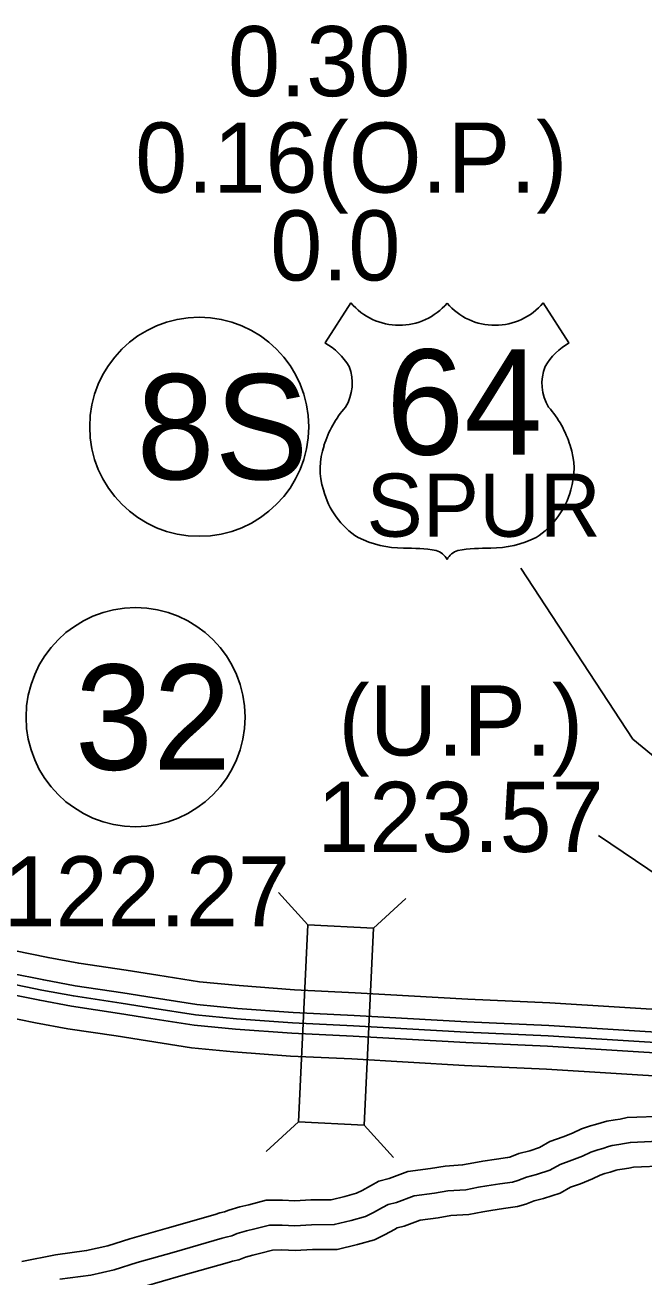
# Model space of a CAD drawing. Extents: x 31699 to 244310, y -8841 to 11474.
# Drawn here: x 102983 to 103231, y 2221 to 2724 of the extents above; entities that cross this region are included whole.
import ezdxf

# ---------------------------------------------------------------- set-up
doc = ezdxf.new("R2010")
doc.units = 0
for name, color, linetype in [('B_Logo', 7, 'Continuous'), ('New Level (0)', 7, 'Continuous'), ('R_Border Notes', 7, 'Continuous'), ('R_XS_EARTHWORK_STAGE1', 7, 'Continuous'), ('S_AREA_CALC', 7, 'Continuous'), ('S_WALL', 7, 'Continuous'), ('S_WALL_ANNOT', 7, 'Continuous')]:
    doc.layers.add(name, color=color, linetype=linetype)

msp = doc.modelspace()

# ---------------------------------------------------------------- linework, layer by layer
for p, q in [((103113.57, 2612.11), (103103.19, 2596.05)), ((103190.79, 2612.11), (103201.17, 2596.05))]:
    msp.add_line(p, q)
msp.add_lwpolyline([(103181.81, 2505.59), (103226.77, 2436.88), (103337.91, 2345.69)])
for centre, radius, start, end in [((103132.91, 2628.38), 25.27, 220.075, 319.6701), ((103171.45, 2628.38), 25.27, 220.3299, 319.925), ((103089.62, 2572.74), 26.98, 30.7809, 59.9883), ((103214.74, 2572.74), 26.98, 120.0117, 149.2191), ((103095.55, 2579.85), 18.5, 328.8105, 21.2108), ((103208.8, 2579.85), 18.5, 158.7892, 211.1895), ((103143.92, 2541.94), 43.15, 138.9565, 162.6913), ((103160.44, 2541.94), 43.15, 17.3087, 41.0435), ((103129.68, 2545.48), 28.51, 160.9576, 197.3819), ((103174.68, 2545.48), 28.51, 342.6181, 19.0424), ((103134.32, 2545.56), 32.99, 195.1074, 237.1312), ((103170.04, 2545.56), 32.99, 302.8688, 344.8926), ((103134.93, 2555.95), 42.36, 244.0771, 269.5779), ((103169.43, 2555.95), 42.36, 270.4221, 295.9229), ((103135.91, 2436), 77.6, 81.1942, 90.9539), ((103145.62, 2505.57), 7.44, 28.0342, 72.9864), ((103158.74, 2505.57), 7.44, 107.0136, 151.9658), ((103168.45, 2436), 77.6, 89.0461, 98.8058)]:
    msp.add_arc(centre, radius, start, end)
at = {"layer": 'B_Logo'}
for points in [[(103246.66, 2314.29), (103192.82, 2317.68), (103159.91, 2319.15), (103114.6, 2321.71), (103090.08, 2322.88), (103067.56, 2324.57), (103051.08, 2326.17), (103033.86, 2328.83), (103021.24, 2330.84), (103002.01, 2333.72), (102989.32, 2336.07), (102975.88, 2338.8), (102957.6, 2341.1), (102948.45, 2342.52)], [(103240.01, 2275.46), (103225.85, 2274.91), (103223.46, 2274.39), (103221.14, 2274.08), (103218.55, 2273.69), (103217.1, 2273.26), (103214.78, 2272.48), (103212.73, 2271.91), (103209.89, 2270.98), (103206.6, 2269.38), (103202.3, 2267.69), (103197.61, 2266.06), (103193.47, 2263.71), (103188.18, 2261.94), (103184.08, 2260.92), (103180.65, 2259.52), (103178.53, 2258.94), (103173.42, 2258.24), (103168.18, 2257.47), (103164.79, 2256.86), (103159.69, 2255.89), (103152.51, 2255.42), (103147.07, 2254.51), (103138.91, 2253.41), (103131.91, 2250.8), (103128.47, 2249.93), (103126.23, 2248.68), (103122.68, 2246.74), (103119.45, 2245.14), (103113.63, 2243.49), (103106.87, 2241.89), (103097.76, 2241.84), (103091.04, 2241.44), (103085.91, 2241.67), (103080.79, 2241.63), (103074.9, 2240.11), (103071.52, 2239.31), (103067.81, 2238.23), (103065.64, 2237.32), (103063.38, 2236.88), (103061.86, 2236.38), (103042.48, 2230.85), (103027.59, 2226.62), (103018.47, 2223.7), (103009.06, 2221.57), (102996.52, 2219.92)]]:
    msp.add_lwpolyline(points, dxfattribs=at)
at = {"layer": 'New Level (0)'}
for points in [[(103341.29, 2323.55), (103310.97, 2324.76), (103247.38, 2327.6), (103193.53, 2330.99), (103160.58, 2332.47), (103115.3, 2335.02), (103090.9, 2336.19), (103068.7, 2337.85), (103052.75, 2339.4), (103035.93, 2342), (103023.28, 2344.02), (103004.21, 2346.88), (102991.86, 2349.16), (102978.05, 2351.97), (102959.45, 2354.31), (102950.5, 2355.7)], [(103340.77, 2314.39), (103310.59, 2315.6), (103246.88, 2318.45), (103193.04, 2321.84), (103160.12, 2323.31), (103114.82, 2325.87), (103090.34, 2327.04), (103067.91, 2328.72), (103051.6, 2330.31), (103034.5, 2332.94), (103021.88, 2334.96), (103002.7, 2337.83), (102990.11, 2340.16), (102976.56, 2342.92), (102958.18, 2345.23), (102949.09, 2346.64)], [(103340.35, 2306.07), (103310.23, 2307.27), (103246.44, 2310.13), (103192.59, 2313.52), (103159.7, 2314.99), (103114.38, 2317.55), (103089.83, 2318.72), (103067.2, 2320.41), (103050.56, 2322.03), (103033.21, 2324.71), (103020.6, 2326.72), (103001.32, 2329.61), (102988.52, 2331.98), (102975.21, 2334.69), (102957.02, 2336.98), (102947.82, 2338.4)], [(103339.91, 2296.91), (103309.85, 2298.11), (103245.94, 2300.97), (103192.1, 2304.36), (103159.23, 2305.83), (103113.91, 2308.39), (103089.27, 2309.57), (103066.41, 2311.28), (103049.42, 2312.93), (103031.79, 2315.65), (103019.2, 2317.66), (102999.81, 2320.57), (102986.78, 2322.98), (102973.72, 2325.64), (102955.75, 2327.9), (102946.41, 2329.34)]]:
    msp.add_lwpolyline(points, dxfattribs=at)
at = {"layer": 'R_Border Notes'}
for centre in [(103052.58, 2562.35), (103027.02, 2445.7)]:
    msp.add_circle(centre, 44, dxfattribs=at)
at = {"layer": 'R_XS_EARTHWORK_STAGE1'}
for p, q in [((103096.25, 2362.23), (103084.41, 2375.26)), ((103122.62, 2360.97), (103135.64, 2372.8)), ((103092.46, 2283.12), (103079.43, 2271.29)), ((103118.83, 2281.86), (103130.66, 2268.83))]:
    msp.add_line(p, q, dxfattribs=at)
msp.add_lwpolyline([(103096.25, 2362.23), (103092.46, 2283.12), (103118.83, 2281.86), (103122.62, 2360.97)], close=True, dxfattribs=at)
at = {"layer": 'S_AREA_CALC'}
for points in [[(103239.94, 2285.46), (103224.59, 2284.86), (103221.74, 2284.25), (103219.73, 2283.98), (103216.39, 2283.48), (103214.08, 2282.8), (103211.83, 2282.04), (103209.84, 2281.48), (103206.14, 2280.28), (103202.57, 2278.55), (103198.83, 2277.07), (103193.47, 2275.21), (103189.37, 2272.89), (103185.38, 2271.55), (103180.97, 2270.45), (103177.43, 2269.01), (103176.52, 2268.76), (103172.01, 2268.14), (103166.57, 2267.34), (103162.98, 2266.7), (103158.42, 2265.83), (103151.35, 2265.36), (103145.58, 2264.4), (103136.47, 2263.17), (103128.93, 2260.36), (103124.75, 2259.3), (103121.4, 2257.44), (103118.06, 2255.62), (103115.83, 2254.51), (103111.11, 2253.17), (103105.67, 2251.88), (103097.43, 2251.84), (103090.97, 2251.45), (103086.1, 2251.67), (103079.48, 2251.62), (103072.49, 2249.82), (103068.97, 2248.98), (103064.48, 2247.68), (103062.71, 2246.94), (103060.85, 2246.57), (103058.94, 2245.94), (103039.74, 2240.47), (103024.7, 2236.19), (103015.84, 2233.36), (103007.3, 2231.43), (102994.85, 2229.79), (102981.32, 2226.98)], [(103240.09, 2265.45), (103227.11, 2264.95), (103225.19, 2264.53), (103222.55, 2264.18), (103220.72, 2263.9), (103220.11, 2263.73), (103217.73, 2262.92), (103215.63, 2262.33), (103213.64, 2261.69), (103210.62, 2260.22), (103205.78, 2258.31), (103201.76, 2256.92), (103197.57, 2254.54), (103190.98, 2252.33), (103187.19, 2251.39), (103183.86, 2250.03), (103180.53, 2249.12), (103174.83, 2248.34), (103169.78, 2247.59), (103166.6, 2247.03), (103160.96, 2245.96), (103153.67, 2245.47), (103148.57, 2244.62), (103141.35, 2243.65), (103134.89, 2241.24), (103132.19, 2240.56), (103131.06, 2239.93), (103127.29, 2237.87), (103123.06, 2235.78), (103116.15, 2233.81), (103108.07, 2231.9), (103098.08, 2231.84), (103091.12, 2231.42), (103085.72, 2231.67), (103082.09, 2231.64), (103077.3, 2230.4), (103074.07, 2229.64), (103071.15, 2228.79), (103068.57, 2227.71), (103065.92, 2227.19), (103064.79, 2226.82), (103045.22, 2221.24), (103030.48, 2217.04)]]:
    msp.add_lwpolyline(points, dxfattribs=at)
at = {"layer": 'S_WALL'}
msp.add_line((103213.03, 2398.12), (103336.66, 2314.42), dxfattribs=at)

# ---------------------------------------------------------------- texts
for s, height, p in [('64', 42.24, (103127.63, 2551.16)), ('SPUR', 25.344, (103119.8, 2518.2))]:
    msp.add_text(s, height=height).set_placement(p)
at = {"layer": 'R_Border Notes'}
for s, p in [('8S', (103027.38, 2541.23)), ('32', (103002.61, 2424.58))]:
    msp.add_text(s, height=42.24, dxfattribs=at).set_placement(p)
at = {"layer": 'S_WALL'}
for s, p in [('0.16(O.P.)', (103026.85, 2656.41)), ('(U.P.)', (103108.55, 2430.3)), ('123.57', (103099.95, 2391.57)), ('122.27', (102973.93, 2361.68))]:
    msp.add_text(s, height=28.16, dxfattribs=at).set_placement(p)
at = {"layer": 'S_WALL_ANNOT'}
for s, p in [('0.30', (103064.17, 2695.14)), ('0.0', (103081.11, 2621.11))]:
    msp.add_text(s, height=28.16, dxfattribs=at).set_placement(p)

doc.saveas('drawing.dxf')
